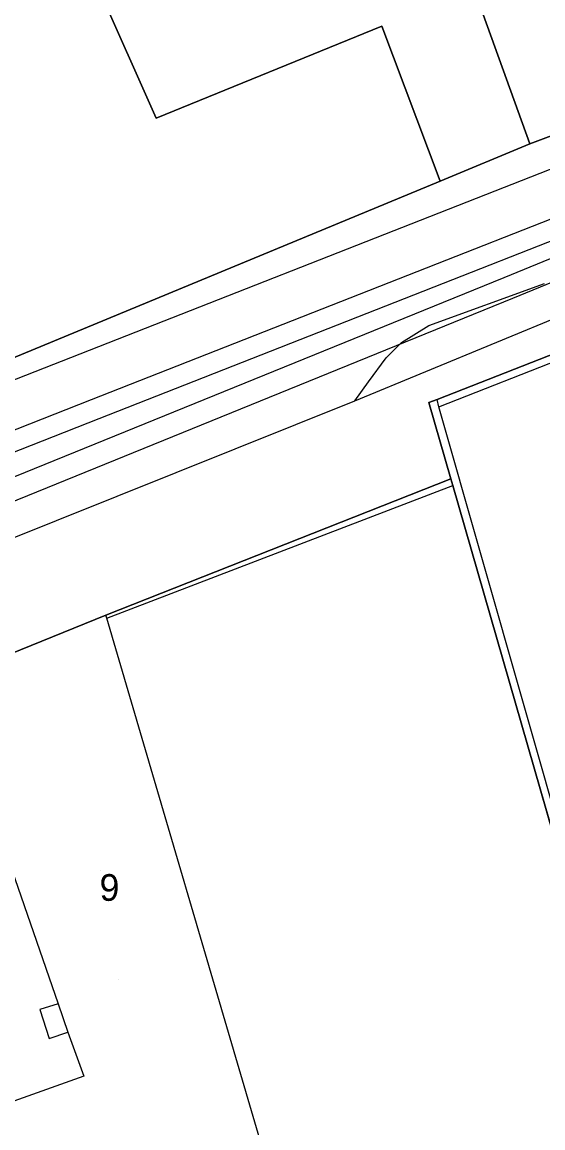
# Model space of a CAD drawing. Extents: x -264070 to -262271, y -1238894 to -1238141.
# Drawn here: x -263167.8 to -263128.8, y -1238845.2 to -1238762.3 of the extents above; entities that cross this region are included whole.
import ezdxf

# ---------------------------------------------------------------- set-up
doc = ezdxf.new("R2010")
doc.units = 0
for name, color, linetype in [('body_kn', 7, 'Continuous'), ('kladpar_druhypozemkov', 7, 'Continuous'), ('kladpar_hranice', 7, 'Continuous'), ('kladpar_parcelnecisla', 7, 'Continuous'), ('kladpar_plochy', 7, 'Continuous'), ('linie', 7, 'Continuous'), ('tarchy_linie', 7, 'Continuous'), ('zappar_hrandruhpozemk', 7, 'Continuous'), ('znacky', 7, 'Continuous')]:
    doc.layers.add(name, color=color, linetype=linetype)

msp = doc.modelspace()

# ---------------------------------------------------------------- linework, layer by layer
at = {"layer": 'body_kn'}
for p, q in [((-263140.82, -1238762.6), (-263140.82, -1238762.6)), ((-263157.74, -1238769.49), (-263157.74, -1238769.49)), ((-263129.74, -1238771.43), (-263129.74, -1238771.43)), ((-263136.45, -1238774.22), (-263136.45, -1238774.22)), ((-263131.67, -1238781.45), (-263131.67, -1238781.45)), ((-263131.03, -1238783.02), (-263131.03, -1238783.02)), ((-263137.3, -1238785.04), (-263137.3, -1238785.04)), ((-263139.36, -1238786.33), (-263139.36, -1238786.33)), ((-263140.51, -1238787.48), (-263140.51, -1238787.48)), ((-263141.83, -1238789.27), (-263141.83, -1238789.27)), ((-263162.59, -1238790.59), (-263162.59, -1238790.59)), ((-263142.85, -1238790.69), (-263142.85, -1238790.69)), ((-263142.85, -1238790.69), (-263142.85, -1238790.69)), ((-263137.31, -1238790.81), (-263137.31, -1238790.81)), ((-263136.68, -1238790.59), (-263136.68, -1238790.59)), ((-263136.55, -1238791.13), (-263136.55, -1238791.13)), ((-263136.55, -1238791.13), (-263136.55, -1238791.13)), ((-263162.02, -1238792.03), (-263162.02, -1238792.03)), ((-263135.65, -1238796.53), (-263135.65, -1238796.53)), ((-263135.65, -1238796.53), (-263135.65, -1238796.53)), ((-263135.5, -1238797.03), (-263135.5, -1238797.03)), ((-263161.5, -1238806.77), (-263161.5, -1238806.77)), ((-263161.42, -1238806.99), (-263161.42, -1238806.99)), ((-263166.46, -1238836.32), (-263166.46, -1238836.32)), ((-263165.08, -1238835.9), (-263165.08, -1238835.9)), ((-263164.35, -1238838.03), (-263164.35, -1238838.03)), ((-263164.35, -1238838.03), (-263164.35, -1238838.03)), ((-263165.76, -1238838.5), (-263165.76, -1238838.5)), ((-263163.16, -1238841.33), (-263163.16, -1238841.33))]:
    msp.add_line(p, q, dxfattribs=at)
at = {"layer": 'kladpar_druhypozemkov'}
msp.add_line((-263161.9, -1238825.87), (-263161.9, -1238825.87), dxfattribs=at)
at = {"layer": 'kladpar_hranice'}
msp.add_line((-263136.68, -1238790.59), (-263100.32, -1238776.32), dxfattribs=at)
for points in [[(-263175.8, -1238721.68), (-263174.69, -1238722.04), (-263172.18, -1238728.04), (-263172.18, -1238728.37), (-263172.3, -1238728.79), (-263175.24, -1238730.13), (-263157.74, -1238769.49), (-263140.82, -1238762.6), (-263136.45, -1238774.22), (-263169.28, -1238787.82), (-263170.02, -1238785.75), (-263175.56, -1238769.06), (-263177.15, -1238765.45), (-263197.91, -1238720.28), (-263193.95, -1238718.58), (-263190.79, -1238725.87), (-263179.51, -1238720.86), (-263178.59, -1238722.87), (-263175.8, -1238721.68)], [(-263133.23, -1238761.72), (-263129.74, -1238771.43), (-263136.45, -1238774.22), (-263140.82, -1238762.6), (-263157.74, -1238769.49), (-263175.24, -1238730.13)], [(-263119.79, -1238767.71), (-263129.74, -1238771.43), (-263133.23, -1238761.72), (-263113.36, -1238754.48)], [(-263169.28, -1238787.82), (-263136.45, -1238774.22), (-263129.74, -1238771.43), (-263119.79, -1238767.71)], [(-263100.32, -1238776.32), (-263136.68, -1238790.59), (-263137.31, -1238790.81), (-263135.65, -1238796.53), (-263161.5, -1238806.77), (-263171.91, -1238810.99), (-263177.48, -1238813.26), (-263195.56, -1238820.6), (-263200.54, -1238822.7), (-263202.73, -1238816.37), (-263205.28, -1238817.37), (-263224.11, -1238824.9), (-263226.53, -1238825.87), (-263231.92, -1238828.02), (-263237.56, -1238830.25), (-263250.17, -1238835.24)], [(-263120.94, -1238847.64), (-263135.5, -1238797.03), (-263135.65, -1238796.53), (-263137.31, -1238790.81), (-263136.68, -1238790.59)], [(-263135.65, -1238796.53), (-263135.5, -1238797.03), (-263120.94, -1238847.64), (-263120.72, -1238848.38), (-263183.95, -1238867.62), (-263184.24, -1238867.36), (-263186.27, -1238866.06), (-263193.99, -1238842.51), (-263187.54, -1238840.14), (-263192.11, -1238828.83), (-263195.56, -1238820.6), (-263177.48, -1238813.26), (-263171.91, -1238810.99), (-263161.5, -1238806.77), (-263135.65, -1238796.53)]]:
    msp.add_lwpolyline(points, dxfattribs=at)
at = {"layer": 'kladpar_plochy'}
for p, q in [((-263136.68, -1238790.59), (-263100.32, -1238776.32)), ((-263137.31, -1238790.81), (-263136.68, -1238790.59)), ((-263135.65, -1238796.53), (-263137.31, -1238790.81)), ((-263135.5, -1238797.03), (-263135.65, -1238796.53)), ((-263120.94, -1238847.64), (-263135.5, -1238797.03))]:
    msp.add_line(p, q, dxfattribs=at)
for points in [[(-263175.8, -1238721.68), (-263174.69, -1238722.04), (-263172.18, -1238728.04), (-263172.18, -1238728.37), (-263172.3, -1238728.79), (-263175.24, -1238730.13), (-263157.74, -1238769.49), (-263140.82, -1238762.6), (-263136.45, -1238774.22), (-263169.28, -1238787.82), (-263170.02, -1238785.75), (-263175.56, -1238769.06), (-263177.15, -1238765.45), (-263197.91, -1238720.28), (-263193.95, -1238718.58), (-263190.79, -1238725.87), (-263179.51, -1238720.86), (-263178.59, -1238722.87)], [(-263135.65, -1238796.53), (-263135.5, -1238797.03), (-263120.94, -1238847.64), (-263120.72, -1238848.38), (-263183.95, -1238867.62), (-263184.24, -1238867.36), (-263186.27, -1238866.06), (-263193.99, -1238842.51), (-263187.54, -1238840.14), (-263192.11, -1238828.83), (-263195.56, -1238820.6), (-263177.48, -1238813.26), (-263171.91, -1238810.99), (-263161.5, -1238806.77)]]:
    msp.add_lwpolyline(points, close=True, dxfattribs=at)
for points in [[(-263133.23, -1238761.72), (-263129.74, -1238771.43), (-263136.45, -1238774.22), (-263140.82, -1238762.6), (-263157.74, -1238769.49), (-263175.24, -1238730.13)], [(-263119.79, -1238767.71), (-263129.74, -1238771.43), (-263133.23, -1238761.72), (-263113.36, -1238754.48)], [(-263239.49, -1238816.11), (-263232.66, -1238813.33), (-263231.55, -1238812.88), (-263228.25, -1238811.54), (-263212.56, -1238804.3), (-263207.04, -1238801.79), (-263181.94, -1238792.5), (-263172.2, -1238788.9), (-263169.28, -1238787.82), (-263136.45, -1238774.22), (-263129.74, -1238771.43), (-263119.79, -1238767.71)], [(-263100.32, -1238776.32), (-263136.68, -1238790.59), (-263137.31, -1238790.81), (-263135.65, -1238796.53), (-263161.5, -1238806.77), (-263171.91, -1238810.99), (-263177.48, -1238813.26), (-263195.56, -1238820.6), (-263200.54, -1238822.7), (-263202.73, -1238816.37), (-263205.28, -1238817.37), (-263224.11, -1238824.9), (-263226.53, -1238825.87), (-263231.92, -1238828.02), (-263237.56, -1238830.25), (-263250.17, -1238835.24)]]:
    msp.add_lwpolyline(points, dxfattribs=at)
at = {"layer": 'linie'}
msp.add_lwpolyline([(-263250.17, -1238835.24), (-263237.56, -1238830.25), (-263231.92, -1238828.02), (-263226.53, -1238825.87), (-263224.11, -1238824.9), (-263205.28, -1238817.37), (-263202.73, -1238816.37), (-263200.54, -1238822.7), (-263195.56, -1238820.6), (-263177.48, -1238813.26), (-263171.91, -1238810.99), (-263161.5, -1238806.77), (-263135.65, -1238796.53), (-263137.31, -1238790.81), (-263136.68, -1238790.59), (-263100.32, -1238776.32)], dxfattribs=at)
at = {"layer": 'tarchy_linie'}
for points in [[(-263343.87, -1238863.25), (-263304.14, -1238847.91), (-263264.41, -1238831.55), (-263227.03, -1238816.4), (-263194.96, -1238803.36), (-263162.59, -1238790.59), (-263102.22, -1238766.84), (-263102.2, -1238766.93), (-263101.91, -1238768.39), (-263101.76, -1238769.18), (-263101.42, -1238770.88), (-263131.03, -1238783.02), (-263184.17, -1238804.65), (-263237.08, -1238826.02), (-263290.22, -1238847.43), (-263337.49, -1238867.45), (-263338.7, -1238864.58), (-263341.67, -1238865.72), (-263342.77, -1238864.49), (-263343.87, -1238863.25)], [(-263101.91, -1238768.39), (-263162.02, -1238792.03), (-263194.38, -1238804.8), (-263226.45, -1238817.84), (-263263.82, -1238832.98), (-263303.57, -1238849.35), (-263342.77, -1238864.49)], [(-263336.77, -1238865.3), (-263290.87, -1238845.86), (-263237.72, -1238824.44), (-263184.81, -1238803.07), (-263131.67, -1238781.45), (-263101.76, -1238769.18)]]:
    msp.add_lwpolyline(points, dxfattribs=at)
at = {"layer": 'zappar_hrandruhpozemk'}
for p, q in [((-263125.02, -1238772.07), (-263175.41, -1238791.89)), ((-263136.55, -1238791.13), (-263100.53, -1238776.97)), ((-263137.3, -1238785.04), (-263128.63, -1238781.89)), ((-263142.85, -1238790.69), (-263124.55, -1238783.13)), ((-263175.76, -1238803.9), (-263142.85, -1238790.69)), ((-263136.55, -1238791.13), (-263136.68, -1238790.59)), ((-263161.42, -1238806.99), (-263135.5, -1238797.03)), ((-263161.42, -1238806.99), (-263161.5, -1238806.77)), ((-263149.38, -1238848.04), (-263161.42, -1238806.99)), ((-263169.26, -1238823.83), (-263165.08, -1238835.9)), ((-263165.08, -1238835.9), (-263164.35, -1238838.03))]:
    msp.add_line(p, q, dxfattribs=at)
for points in [[(-263142.85, -1238790.69), (-263141.83, -1238789.27), (-263140.51, -1238787.48), (-263139.36, -1238786.33), (-263137.3, -1238785.04)], [(-263080.72, -1238833.49), (-263120.5, -1238847.44), (-263136.55, -1238791.13)], [(-263165.08, -1238835.9), (-263166.46, -1238836.32), (-263165.76, -1238838.5), (-263164.35, -1238838.03)], [(-263164.35, -1238838.03), (-263163.16, -1238841.33), (-263170.53, -1238843.95), (-263172.59, -1238837.5), (-263181.07, -1238840.42)]]:
    msp.add_lwpolyline(points, dxfattribs=at)
at = {"layer": 'znacky'}
msp.add_line((-263160.56, -1238834.1), (-263160.56, -1238834.1), dxfattribs=at)

# ---------------------------------------------------------------- texts
at = {"layer": 'kladpar_parcelnecisla'}
msp.add_text('9', height=2, dxfattribs=at).set_placement((-263161.977, -1238828.18))

doc.saveas('drawing.dxf')
